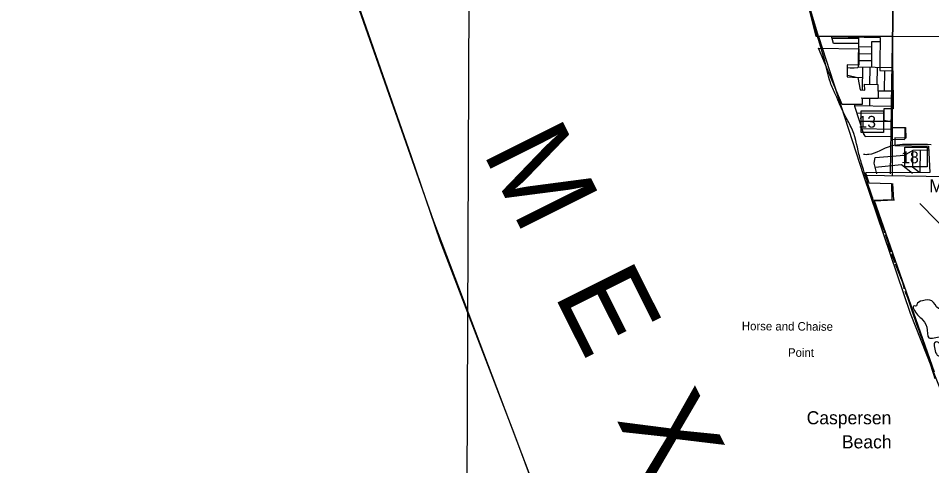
# Model space of a CAD drawing. Extents: x 408847 to 817539, y 923858 to 1151780.
# Drawn here: x 476345 to 511231, y 987111 to 1004218 of the extents above; entities that cross this region are included whole.
import ezdxf

# ---------------------------------------------------------------- set-up
doc = ezdxf.new("R2010")
doc.units = 0
for name, color, linetype in [('Airport Names', 7, 'Continuous'), ('Cities Incorporated Linear Boundaries', 7, 'Continuous'), ('Geographic Features Text', 7, 'Continuous'), ('Lakes and Ponds', 7, 'Continuous'), ('Level 39', 7, 'Continuous'), ('Level 42', 7, 'Continuous'), ('Level 43', 7, 'Continuous'), ('Level 8', 7, 'Continuous'), ('Level 9', 7, 'Continuous'), ('Local Roads Paved', 7, 'Continuous'), ('Masks for Road Features', 7, 'Continuous'), ('Narrow River Creek and Branch and Slough', 7, 'Continuous'), ('Quad Borders', 7, 'Continuous'), ('Runways', 7, 'Continuous'), ('Section Lines', 7, 'Continuous'), ('Township  and Range lines', 7, 'Continuous')]:
    doc.layers.add(name, color=color, linetype=linetype)

msp = doc.modelspace()

# ---------------------------------------------------------------- linework, layer by layer
at = {"layer": 'Cities Incorporated Linear Boundaries'}
msp.add_line((509027, 997257), (511321, 990703), dxfattribs=at)
for points in [[(506280, 1005617), (506810, 1003537)], [(506810, 1003537), (509264, 1003488), (509252, 1002515), (509252, 1002224), (509750, 1002211), (509762, 1000753), (509397, 1000753), (509397, 1000327), (509677, 1000267), (509677, 1000036), (510223, 1000036), (510236, 999634), (509823, 999647), (509823, 999355), (511110, 999330), (511159, 998317), (508705, 998304), (508826, 997922), (509689, 997903), (509713, 997271), (509027, 997257)]]:
    msp.add_lwpolyline(points, dxfattribs=at)
at = {"layer": 'Lakes and Ponds'}
for p, q in [((509382, 996186), (509086, 997008)), ((509685, 995276), (509469, 995938)), ((510012, 994393), (509848, 994816))]:
    msp.add_line(p, q, dxfattribs=at)
msp.add_lwpolyline([(445956, 1114155), (440647, 1114276), (440664, 1103689), (442716, 1098915), (449861, 1083737), (453115, 1077012), (458491, 1066040), (462948, 1057545), (468536, 1049743), (472498, 1043513), (478122, 1032540), (482861, 1022317), (486681, 1012194), (492199, 996456), (497292, 983006), (501324, 975927), (505215, 969888), (509601, 961464), (511723, 957429), (515402, 947162), (533640, 946921), (535459, 946970)], dxfattribs=at)
for points in [[(508450, 999016), (508149, 1000060), (507903, 1000523), (507561, 1001298), (507359, 1001764), (507254, 1002158), (506765, 1003875), (506298, 1005523), (505707, 1007274), (505023, 1008906), (504595, 1009669), (503640, 1010269)], [(509086, 997008), (508521, 998775), (508450, 999016)], [(509446, 995997), (509416, 996094), (509382, 996186)], [(509827, 994863), (509764, 995043), (509706, 995207)], [(510181, 993880), (510155, 994001), (510012, 994393)], [(511366, 990438), (510952, 991711), (510414, 993229), (510313, 993525), (510213, 993774)], [(513826, 990031), (513182, 990336), (512792, 991018), (512701, 991322), (512132, 991881), (511816, 992200), (511870, 992541), (512040, 992760), (512056, 992981), (511494, 993123), (511233, 993414), (510874, 993419), (510664, 993270), (510653, 993224), (510563, 993224), (510686, 992877), (510822, 992748), (511042, 992409), (511123, 992005), (511581, 992034), (511893, 991805), (512703, 990594), (512886, 990085), (512754, 989870), (512624, 989823), (512177, 990487), (511854, 991194), (511563, 991739), (511460, 991841), (511357, 991828), (511328, 991701), (511536, 991286), (511648, 991265), (511781, 991041), (511856, 990706), (512184, 989966), (512458, 989591), (512724, 989406), (512838, 989131)]]:
    msp.add_spline(points, degree=3, dxfattribs=at)
at = {"layer": 'Level 42'}
msp.add_lwpolyline([(532451, 946938), (521253, 947089), (515376, 947213), (513090, 953579), (511566, 957748), (509383, 961807), (508416, 963661), (505193, 969909), (503834, 972010), (500992, 976511), (499118, 979725), (497697, 982321), (497038, 983648), (495267, 988387), (492457, 995710), (491365, 998924), (488544, 1006981), (486526, 1012565), (483931, 1019412), (482647, 1022967), (480114, 1028262), (477993, 1032786)], dxfattribs=at)
at = {"layer": 'Level 8'}
for p, q in [((509730, 997906), (509777, 997260)), ((509807, 997260), (509019, 997230))]:
    msp.add_line(p, q, dxfattribs=at)
at = {"layer": 'Level 9'}
msp.add_line((507806, 1000924), (506907, 1003070), dxfattribs=at)
msp.add_lwpolyline([(506907, 1003070), (508444, 1003051), (508444, 1002419), (508000, 1002432), (508000, 1001976), (508413, 1001957), (508498, 1001483), (508675, 1001471), (508669, 1001696), (509167, 1001690), (509185, 1001149), (508571, 1001155), (508571, 1000924), (507806, 1000924)], dxfattribs=at)
at = {"layer": 'Local Roads Paved'}
for p, q in [((508434, 1003439), (507432, 1003450)), ((508442, 1003140), (508936, 1003127)), ((508452, 1002871), (508931, 1002864)), ((509709, 1002322), (508430, 1002354)), ((508454, 1002606), (508928, 1002603)), ((508582, 1002329), (508569, 1001467)), ((508867, 1002341), (508854, 1001689)), ((509152, 1002329), (509133, 1001695)), ((509424, 1002215), (509411, 1001435)), ((509178, 1001442), (509702, 1001438)), ((508284, 1000878), (509693, 1000859)), ((508537, 1001176), (509697, 1001162)), ((508848, 1001163), (508848, 1000891)), ((508366, 1000603), (509398, 1000589)), ((509656, 998268), (509689, 1000762)), ((508480, 1000289), (509683, 1000289)), ((508571, 999999), (509679, 999983))]:
    msp.add_line(p, q, dxfattribs=at)
for points in [[(509775, 1006984), (509753, 1005753), (509746, 1004094), (509695, 1000899), (509689, 1000762)], [(509689, 1000762), (509695, 1000899), (509746, 1004094), (509753, 1005753), (509775, 1006984)], [(508434, 1003249), (507478, 1003257), (507408, 1003536)], [(508436, 1003501), (508423, 1002354), (508392, 1002329), (508265, 1002310), (508113, 1002316), (508025, 1002322)], [(509285, 1003317), (508936, 1003317), (508930, 1002360)], [(508025, 1002037), (508347, 1001961), (508563, 1001949)], [(508282, 1000923), (508278, 1000859), (508637, 999767)], [(509676, 999597), (510176, 999589), (510219, 999618), (510211, 1000033)], [(508629, 999809), (508687, 999701), (509676, 999710)], [(509134, 998276), (509035, 998682), (509076, 998898), (510186, 998980), (510517, 999179), (511121, 999188)], [(510500, 999163), (510492, 998541), (510724, 998359), (510790, 998351), (510798, 999171)], [(509076, 998525), (510078, 998624), (510500, 998293)]]:
    msp.add_lwpolyline(points, dxfattribs=at)
at = {"layer": 'Masks for Road Features'}
for points in [[(508531, 1000683), (509385, 1000683), (509385, 999848), (508531, 999848)], [(510200, 999292), (511054, 999292), (511054, 998537), (510200, 998537)]]:
    msp.add_lwpolyline(points, close=True, dxfattribs=at)
at = {"layer": 'Narrow River Creek and Branch and Slough'}
msp.add_spline([(508621, 999018), (508829, 999020), (509682, 999342), (510120, 999401), (511203, 999395)], degree=3, dxfattribs=at)
at = {"layer": 'Quad Borders'}
msp.add_line((493595, 1015054), (493415, 969616), dxfattribs=at)
msp.add_line((493595, 1015054), (493415, 969616), dxfattribs=at)
at = {"layer": 'Runways'}
msp.add_line((510779, 997135), (514230, 993573), dxfattribs=at)
at = {"layer": 'Section Lines'}
for p, q in [((506904, 1003520), (505338, 1008836)), ((506904, 1003520), (508623, 998212)), ((509727, 1003518), (506904, 1003520)), ((515146, 1003502), (509727, 1003518)), ((510406, 992939), (512487, 987652))]:
    msp.add_line(p, q, dxfattribs=at)
msp.add_lwpolyline([(515011, 998103), (508623, 998212), (510406, 992939)], dxfattribs=at)
at = {"layer": 'Township  and Range lines'}
for p, q in [((509825, 1008867), (509727, 1003518)), ((509727, 1003518), (509723, 998218))]:
    msp.add_line(p, q, dxfattribs=at)

# ---------------------------------------------------------------- texts
at = {"layer": 'Airport Names'}
msp.add_text('MUNICIPAL', height=500, rotation=0, dxfattribs=at).set_placement((511132, 997562))
at = {"layer": 'Geographic Features Text'}
for s, p in [('Horse and Chaise', (503979, 992291)), ('Point', (505741, 991278))]:
    msp.add_text(s, height=325, rotation=359.6504, dxfattribs=at).set_placement(p)
at = {"layer": 'Level 39'}
for s, p in [('Caspersen', (506455, 988695)), ('Beach', (507801, 987775))]:
    msp.add_text(s, height=500, rotation=0, dxfattribs=at).set_placement(p)
at = {"layer": 'Level 42'}
msp.add_text('M  E  X  I  C  O', height=3274, rotation=296.6185, dxfattribs=at).set_placement((494057, 999110))
at = {"layer": 'Level 43'}
for s, rotation, p in [('13', 360, (508433, 1000036)), ('18', 359.6504, (510064, 998679))]:
    msp.add_text(s, height=450, rotation=rotation, dxfattribs=at).set_placement(p)

doc.saveas('drawing.dxf')
